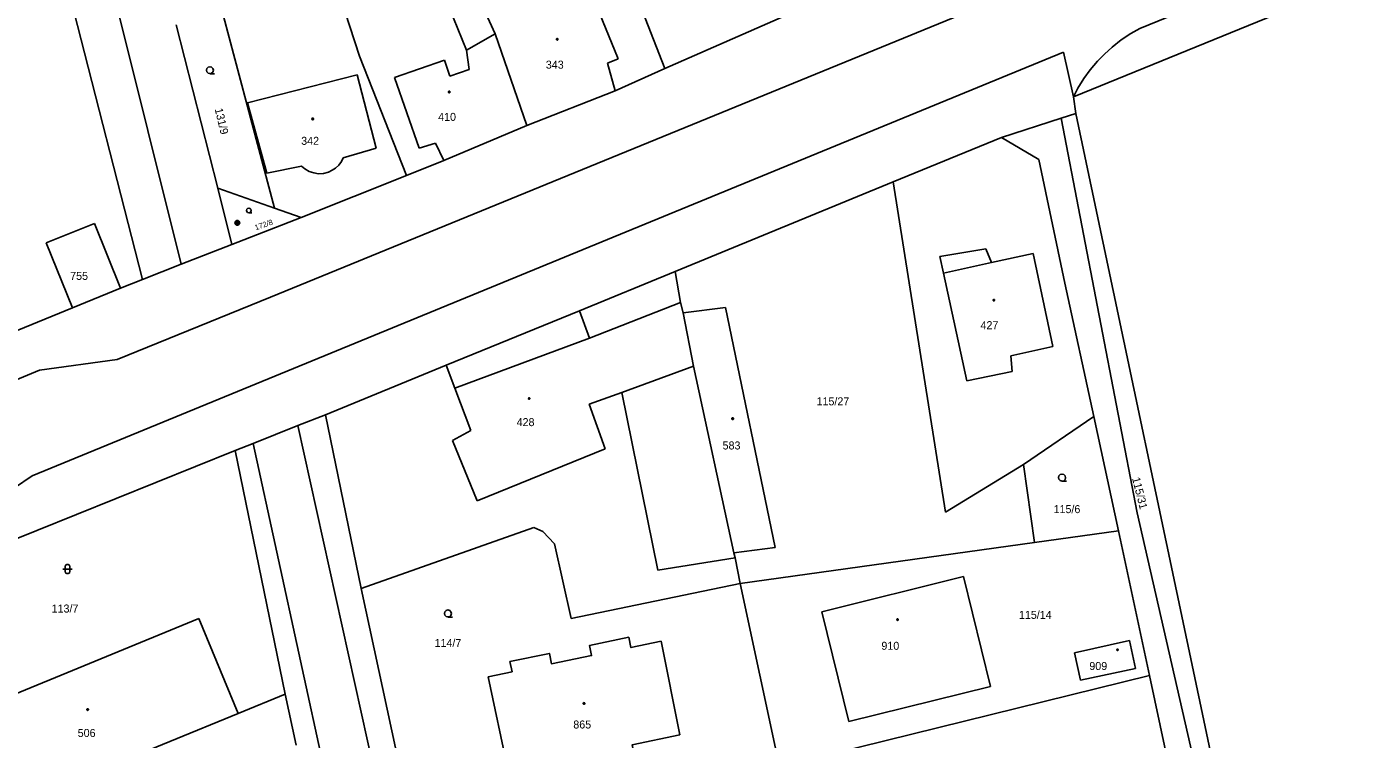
# Model space of a CAD drawing. Extents: x -757994 to -755874, y -1047691 to -1046119.
# Drawn here: x -756422.1 to -756280.1, y -1046807.2 to -1046731.4 of the extents above; entities that cross this region are included whole.
import ezdxf

# ---------------------------------------------------------------- set-up
doc = ezdxf.new("R2010")
doc.units = 0
doc.layers.add('katastrální mapa', color=7, linetype='Continuous')

msp = doc.modelspace()

# ---------------------------------------------------------------- linework, layer by layer
at = {"layer": 'katastrální mapa'}
for p, q in [((-755984.53, -1046599.97), (-756303.8, -1046731.6)), ((-756409.77, -1046758.27), (-756431.27, -1046673.98)), ((-756417.94, -1046707.22), (-756405.66, -1046756.66)), ((-756360.49, -1046719.86), (-756354.28, -1046735.84)), ((-756396.18, -1046760.15), (-756307.54, -1046723.85)), ((-756375.72, -1046724.63), (-756372.3, -1046732.15)), ((-756310.88, -1046738.86), (-756275.39, -1046724.36)), ((-756375.36, -1046733.9), (-756378.66, -1046725.75)), ((-756388.81, -1046728.09), (-756386.73, -1046734.55)), ((-756361.87, -1046728.36), (-756359.22, -1046734.82)), ((-756354.28, -1046735.84), (-756338.2, -1046728.8)), ((-756401.17, -1046730.29), (-756395.75, -1046750.68)), ((-756406.18, -1046731.2), (-756401.78, -1046748.56)), ((-756375.36, -1046733.9), (-756372.3, -1046732.15)), ((-756372.3, -1046732.15), (-756368.93, -1046741.9)), ((-756391.74, -1046766.92), (-756311.94, -1046734.1)), ((-756386.73, -1046734.55), (-756381.72, -1046747.21)), ((-756375.07, -1046735.95), (-756375.36, -1046733.9)), ((-756311.94, -1046734.1), (-756310.88, -1046738.86)), ((-756382.98, -1046736.79), (-756377.69, -1046734.96)), ((-756377.69, -1046734.96), (-756377.1, -1046736.66)), ((-756377.1, -1046736.66), (-756375.07, -1046735.95)), ((-756359.22, -1046734.82), (-756360.37, -1046735.26)), ((-756360.37, -1046735.26), (-756359.55, -1046738.23)), ((-756359.55, -1046738.23), (-756354.28, -1046735.84)), ((-756398.62, -1046739.5), (-756386.97, -1046736.5)), ((-756386.97, -1046736.5), (-756384.94, -1046744.32)), ((-756380.37, -1046744.32), (-756382.98, -1046736.79)), ((-756368.93, -1046741.9), (-756359.55, -1046738.23)), ((-756310.88, -1046738.86), (-756310.63, -1046740.64)), ((-756396.56, -1046746.96), (-756398.62, -1046739.5)), ((-756318.51, -1046743.19), (-756312.17, -1046741.14)), ((-756312.17, -1046741.14), (-756310.63, -1046740.64)), ((-756312.17, -1046741.14), (-756304.11, -1046783.1)), ((-756310.63, -1046740.64), (-756269.78, -1046934.1)), ((-756377.74, -1046745.63), (-756368.93, -1046741.9)), ((-756330.03, -1046747.89), (-756318.51, -1046743.19)), ((-756318.51, -1046743.19), (-756314.53, -1046745.53)), ((-756384.94, -1046744.32), (-756388.44, -1046745.34)), ((-756378.65, -1046743.78), (-756380.37, -1046744.32)), ((-756377.74, -1046745.63), (-756378.65, -1046743.78)), ((-756381.72, -1046747.21), (-756377.74, -1046745.63)), ((-756314.53, -1046745.53), (-756311.78, -1046758.68)), ((-756392.87, -1046746.22), (-756396.56, -1046746.96)), ((-756392.92, -1046751.67), (-756381.72, -1046747.21)), ((-756401.78, -1046748.56), (-756395.75, -1046750.68)), ((-756401.78, -1046748.56), (-756400.26, -1046754.55)), ((-756330.03, -1046747.89), (-756353.18, -1046757.42)), ((-756324.46, -1046783.01), (-756330.03, -1046747.89)), ((-756392.92, -1046751.67), (-756400.26, -1046754.55)), ((-756395.75, -1046750.68), (-756392.92, -1046751.67)), ((-756414.88, -1046752.31), (-756420, -1046754.38)), ((-756412.09, -1046759.21), (-756414.88, -1046752.31)), ((-756420, -1046754.38), (-756417.22, -1046761.28)), ((-756400.26, -1046754.55), (-756405.66, -1046756.66)), ((-756325.07, -1046755.85), (-756320.17, -1046755.03)), ((-756324.69, -1046757.59), (-756325.07, -1046755.85)), ((-756320.17, -1046755.03), (-756319.58, -1046756.47)), ((-756319.58, -1046756.47), (-756315.15, -1046755.5)), ((-756315.15, -1046755.5), (-756313.05, -1046765.41)), ((-756405.66, -1046756.66), (-756409.77, -1046758.27)), ((-756353.18, -1046757.42), (-756363.33, -1046761.6)), ((-756352.62, -1046760.71), (-756353.18, -1046757.42)), ((-756319.58, -1046756.47), (-756324.69, -1046757.59)), ((-756409.77, -1046758.27), (-756412.09, -1046759.21)), ((-756322.21, -1046769.04), (-756324.69, -1046757.59)), ((-756311.78, -1046758.68), (-756308.69, -1046772.83)), ((-756412.09, -1046759.21), (-756417.22, -1046761.28)), ((-756412.47, -1046766.8), (-756396.18, -1046760.15)), ((-756417.22, -1046761.28), (-756429.5, -1046766.34)), ((-756363.33, -1046761.6), (-756377.5, -1046767.39)), ((-756362.27, -1046764.52), (-756363.33, -1046761.6)), ((-756362.27, -1046764.52), (-756352.62, -1046760.71)), ((-756352.33, -1046761.84), (-756352.62, -1046760.71)), ((-756347.84, -1046761.25), (-756352.33, -1046761.84)), ((-756342.54, -1046786.77), (-756347.84, -1046761.25)), ((-756351.23, -1046767.48), (-756352.33, -1046761.84)), ((-756376.58, -1046769.83), (-756362.27, -1046764.52)), ((-756313.05, -1046765.41), (-756317.51, -1046766.41)), ((-756421.5, -1046779.14), (-756391.74, -1046766.92)), ((-756420.7, -1046767.91), (-756412.47, -1046766.8)), ((-756317.51, -1046766.41), (-756317.38, -1046768.06)), ((-756432.79, -1046772.9), (-756420.7, -1046767.91)), ((-756377.5, -1046767.39), (-756390.34, -1046772.66)), ((-756376.58, -1046769.83), (-756377.5, -1046767.39)), ((-756351.23, -1046767.48), (-756358.86, -1046770.29)), ((-756346.94, -1046787.33), (-756351.23, -1046767.48)), ((-756317.38, -1046768.06), (-756322.21, -1046769.04)), ((-756374.87, -1046774.35), (-756376.58, -1046769.83)), ((-756358.86, -1046770.29), (-756362.3, -1046771.52)), ((-756362.3, -1046771.52), (-756360.6, -1046776.28)), ((-756355.03, -1046789.2), (-756358.86, -1046770.29)), ((-756393.26, -1046773.82), (-756390.34, -1046772.66)), ((-756386.52, -1046791.13), (-756390.34, -1046772.66)), ((-756308.69, -1046772.83), (-756316.16, -1046777.96)), ((-756306.09, -1046784.99), (-756308.69, -1046772.83)), ((-756398, -1046775.71), (-756393.26, -1046773.82)), ((-756393.26, -1046773.82), (-756370.08, -1046878.6)), ((-756376.85, -1046775.39), (-756374.87, -1046774.35)), ((-756399.91, -1046776.47), (-756398, -1046775.71)), ((-756375.61, -1046878.54), (-756398, -1046775.71)), ((-756374.2, -1046781.8), (-756376.85, -1046775.39)), ((-756433.98, -1046790.19), (-756399.91, -1046776.47)), ((-756399.91, -1046776.47), (-756394.6, -1046802.37)), ((-756360.6, -1046776.28), (-756374.2, -1046781.8)), ((-756316.16, -1046777.96), (-756324.46, -1046783.01)), ((-756316.16, -1046777.96), (-756315, -1046786.23)), ((-756429.19, -1046784.36), (-756421.5, -1046779.14)), ((-756304.11, -1046783.1), (-756297.34, -1046812.7)), ((-756386.52, -1046791.13), (-756368.21, -1046784.66)), ((-756368.21, -1046784.66), (-756367.23, -1046785.08)), ((-756367.23, -1046785.08), (-756366, -1046786.39)), ((-756306.09, -1046784.99), (-756315, -1046786.23)), ((-756302.8, -1046800.38), (-756306.09, -1046784.99)), ((-756366, -1046786.39), (-756364.24, -1046794.32)), ((-756346.94, -1046787.33), (-756342.54, -1046786.77)), ((-756315, -1046786.23), (-756346.26, -1046790.59)), ((-756346.81, -1046787.86), (-756355.03, -1046789.2)), ((-756346.81, -1046787.86), (-756346.94, -1046787.33)), ((-756346.26, -1046790.59), (-756346.81, -1046787.86)), ((-756322.56, -1046789.87), (-756337.61, -1046793.62)), ((-756319.68, -1046801.54), (-756322.56, -1046789.87)), ((-756379.8, -1046822.39), (-756386.52, -1046791.13)), ((-756364.24, -1046794.32), (-756346.26, -1046790.59)), ((-756342.11, -1046810.08), (-756346.26, -1046790.59)), ((-756432.7, -1046806.21), (-756403.79, -1046794.34)), ((-756403.79, -1046794.34), (-756399.61, -1046804.42)), ((-756337.61, -1046793.62), (-756334.72, -1046805.28)), ((-756310.74, -1046797.96), (-756304.91, -1046796.68)), ((-756304.91, -1046796.68), (-756304.28, -1046799.63)), ((-756310.12, -1046800.87), (-756310.74, -1046797.96)), ((-756304.28, -1046799.63), (-756310.12, -1046800.87)), ((-756342.11, -1046810.08), (-756302.8, -1046800.38)), ((-756301.09, -1046808.37), (-756302.8, -1046800.38)), ((-756399.61, -1046804.42), (-756394.6, -1046802.37)), ((-756394.6, -1046802.37), (-756393.44, -1046807.8)), ((-756334.72, -1046805.28), (-756319.68, -1046801.54)), ((-756428.68, -1046816.31), (-756399.61, -1046804.42))]:
    msp.add_line(p, q, dxfattribs=at)
for points in [[(-756303.8, -1046731.6), (-756304.76, -1046732.13), (-756305.79, -1046732.81), (-756306.77, -1046733.57), (-756307.58, -1046734.31), (-756308.32, -1046735.07), (-756309.08, -1046735.97), (-756309.77, -1046736.92), (-756310.39, -1046737.92), (-756310.88, -1046738.86)], [(-756402.6, -1046736.39), (-756402.79, -1046736.34), (-756402.93, -1046736.21), (-756402.98, -1046736.02), (-756402.93, -1046735.84), (-756402.79, -1046735.7), (-756402.6, -1046735.65), (-756402.42, -1046735.7), (-756402.28, -1046735.84), (-756402.23, -1046736.03), (-756402.28, -1046736.22), (-756402.42, -1046736.35), (-756402.61, -1046736.4), (-756402.11, -1046736.4)], [(-756388.44, -1046745.34), (-756388.63, -1046745.73), (-756388.91, -1046746.11), (-756389.25, -1046746.43), (-756389.61, -1046746.67), (-756390.02, -1046746.87), (-756390.53, -1046747), (-756391.06, -1046747.03), (-756391.58, -1046746.95), (-756392.07, -1046746.78), (-756392.53, -1046746.52), (-756392.87, -1046746.22)], [(-756398.47, -1046751.18), (-756398.6, -1046751.15), (-756398.69, -1046751.06), (-756398.72, -1046750.93), (-756398.69, -1046750.81), (-756398.6, -1046750.72), (-756398.47, -1046750.68), (-756398.35, -1046750.72), (-756398.26, -1046750.81), (-756398.23, -1046750.94), (-756398.26, -1046751.06), (-756398.35, -1046751.15), (-756398.48, -1046751.19), (-756398.14, -1046751.19)], [(-756399.76, -1046752.02), (-756399.61, -1046752.02), (-756399.48, -1046752.11), (-756399.43, -1046752.26), (-756399.48, -1046752.4), (-756399.61, -1046752.49), (-756399.76, -1046752.49), (-756399.89, -1046752.4), (-756399.94, -1046752.26), (-756399.89, -1046752.11), (-756399.76, -1046752.02), (-756399.75, -1046752.04), (-756399.63, -1046752.04), (-756399.55, -1046752.08), (-756399.83, -1046752.08), (-756399.87, -1046752.12), (-756399.51, -1046752.12), (-756399.51, -1046752.16), (-756399.87, -1046752.16), (-756399.89, -1046752.2), (-756399.49, -1046752.2), (-756399.47, -1046752.24), (-756399.91, -1046752.24), (-756399.91, -1046752.28), (-756399.47, -1046752.28), (-756399.48, -1046752.32), (-756399.89, -1046752.32), (-756399.89, -1046752.36), (-756399.48, -1046752.36), (-756399.5, -1046752.4), (-756399.86, -1046752.4), (-756399.83, -1046752.44), (-756399.54, -1046752.44), (-756399.6, -1046752.48), (-756399.77, -1046752.48)], [(-756312.08, -1046779.71), (-756312.27, -1046779.66), (-756312.41, -1046779.52), (-756312.46, -1046779.34), (-756312.41, -1046779.16), (-756312.27, -1046779.02), (-756312.09, -1046778.97), (-756311.9, -1046779.02), (-756311.76, -1046779.16), (-756311.72, -1046779.35), (-756311.76, -1046779.53), (-756311.9, -1046779.67), (-756312.09, -1046779.72), (-756311.59, -1046779.72)], [(-756418.23, -1046789.07), (-756417.6, -1046789.07), (-756417.23, -1046789.07)], [(-756377.31, -1046794.16), (-756377.5, -1046794.11), (-756377.64, -1046793.98), (-756377.69, -1046793.79), (-756377.64, -1046793.61), (-756377.5, -1046793.47), (-756377.32, -1046793.42), (-756377.13, -1046793.47), (-756377, -1046793.61), (-756376.95, -1046793.8), (-756377, -1046793.99), (-756377.13, -1046794.12), (-756377.32, -1046794.17), (-756376.82, -1046794.17)]]:
    msp.add_lwpolyline(points, dxfattribs=at)
for points in [[(-756365.72, -1046732.66), (-756365.67, -1046732.67), (-756365.65, -1046732.71), (-756365.64, -1046732.74), (-756365.65, -1046732.78), (-756365.69, -1046732.82), (-756365.72, -1046732.83), (-756365.76, -1046732.81), (-756365.79, -1046732.78), (-756365.8, -1046732.74), (-756365.79, -1046732.7), (-756365.75, -1046732.66)], [(-756377.18, -1046738.26), (-756377.13, -1046738.27), (-756377.1, -1046738.32), (-756377.1, -1046738.35), (-756377.1, -1046738.4), (-756377.15, -1046738.43), (-756377.18, -1046738.44), (-756377.23, -1046738.42), (-756377.26, -1046738.39), (-756377.27, -1046738.35), (-756377.26, -1046738.3), (-756377.22, -1046738.27)], [(-756391.68, -1046741.12), (-756391.63, -1046741.14), (-756391.6, -1046741.18), (-756391.6, -1046741.21), (-756391.6, -1046741.25), (-756391.65, -1046741.29), (-756391.68, -1046741.29), (-756391.73, -1046741.28), (-756391.76, -1046741.25), (-756391.77, -1046741.21), (-756391.76, -1046741.17), (-756391.72, -1046741.13)], [(-756319.33, -1046760.39), (-756319.28, -1046760.4), (-756319.25, -1046760.44), (-756319.24, -1046760.47), (-756319.25, -1046760.51), (-756319.29, -1046760.55), (-756319.33, -1046760.55), (-756319.38, -1046760.54), (-756319.41, -1046760.51), (-756319.42, -1046760.47), (-756319.41, -1046760.43), (-756319.36, -1046760.39)], [(-756368.7, -1046770.86), (-756368.65, -1046770.87), (-756368.62, -1046770.91), (-756368.61, -1046770.94), (-756368.62, -1046770.98), (-756368.67, -1046771.02), (-756368.7, -1046771.02), (-756368.74, -1046771.01), (-756368.77, -1046770.98), (-756368.78, -1046770.94), (-756368.77, -1046770.9), (-756368.73, -1046770.86)], [(-756347.08, -1046772.99), (-756347.03, -1046773), (-756347, -1046773.05), (-756346.99, -1046773.08), (-756347, -1046773.12), (-756347.04, -1046773.16), (-756347.08, -1046773.17), (-756347.12, -1046773.15), (-756347.16, -1046773.12), (-756347.17, -1046773.08), (-756347.16, -1046773.03), (-756347.11, -1046773)], [(-756417.98, -1046788.82), (-756417.93, -1046788.67), (-756417.8, -1046788.59), (-756417.65, -1046788.59), (-756417.52, -1046788.67), (-756417.48, -1046788.82), (-756417.48, -1046789.32), (-756417.52, -1046789.47), (-756417.65, -1046789.55), (-756417.8, -1046789.55), (-756417.93, -1046789.47), (-756417.98, -1046789.32)], [(-756329.56, -1046794.36), (-756329.51, -1046794.37), (-756329.49, -1046794.41), (-756329.48, -1046794.44), (-756329.49, -1046794.48), (-756329.53, -1046794.52), (-756329.56, -1046794.52), (-756329.6, -1046794.51), (-756329.64, -1046794.48), (-756329.65, -1046794.44), (-756329.64, -1046794.4), (-756329.6, -1046794.36)], [(-756373.06, -1046800.52), (-756370.51, -1046799.98), (-756370.73, -1046798.9), (-756366.54, -1046798.04), (-756366.32, -1046799.13), (-756362.06, -1046798.26), (-756362.28, -1046797.18), (-756358.11, -1046796.32), (-756357.88, -1046797.41), (-756354.68, -1046796.74), (-756352.69, -1046806.69), (-756357.75, -1046807.77), (-756356.17, -1046815.6), (-756364, -1046817.21), (-756365.63, -1046809.37), (-756370.96, -1046810.37)], [(-756306.2, -1046797.57), (-756306.15, -1046797.58), (-756306.12, -1046797.62), (-756306.11, -1046797.65), (-756306.12, -1046797.7), (-756306.17, -1046797.73), (-756306.2, -1046797.74), (-756306.24, -1046797.72), (-756306.27, -1046797.69), (-756306.28, -1046797.65), (-756306.27, -1046797.61), (-756306.23, -1046797.57)], [(-756415.6, -1046803.93), (-756415.55, -1046803.94), (-756415.52, -1046803.98), (-756415.51, -1046804.01), (-756415.52, -1046804.05), (-756415.57, -1046804.09), (-756415.6, -1046804.1), (-756415.65, -1046804.08), (-756415.68, -1046804.05), (-756415.69, -1046804.01), (-756415.68, -1046803.97), (-756415.64, -1046803.93)], [(-756362.78, -1046803.35), (-756362.79, -1046803.4), (-756362.83, -1046803.43), (-756362.86, -1046803.43), (-756362.91, -1046803.43), (-756362.94, -1046803.38), (-756362.94, -1046803.35), (-756362.93, -1046803.3), (-756362.9, -1046803.28), (-756362.86, -1046803.27), (-756362.81, -1046803.28), (-756362.78, -1046803.32)]]:
    msp.add_lwpolyline(points, close=True, dxfattribs=at)

# ---------------------------------------------------------------- texts
for s, p in [('343', (-756366.92, -1046735.86)), ('410', (-756378.36, -1046741.41)), ('342', (-756392.91, -1046743.96)), ('755', (-756417.45, -1046758.32)), ('427', (-756320.74, -1046763.56)), ('115/27', (-756338.16, -1046771.66)), ('428', (-756370.02, -1046773.87)), ('583', (-756348.14, -1046776.35)), ('115/6', (-756312.98, -1046783.12)), ('113/7', (-756419.42, -1046793.69)), ('115/14', (-756316.66, -1046794.36)), ('114/7', (-756378.74, -1046797.35)), ('910', (-756331.27, -1046797.65)), ('909', (-756309.18, -1046799.8)), ('865', (-756364, -1046806.02)), ('506', (-756416.65, -1046806.92))]:
    msp.add_text(s, height=0.85, dxfattribs=at).set_placement(p)
for s, height, rotation, p in [('131/9', 0.85, 283.4995, (-756402.1, -1046740.16)), ('172/8', 0.57, 18.9076, (-756397.73, -1046753.05)), ('115/31', 0.85, 284.1871, (-756304.65, -1046779.41))]:
    msp.add_text(s, height=height, rotation=rotation, dxfattribs=at).set_placement(p)

doc.saveas('drawing.dxf')
